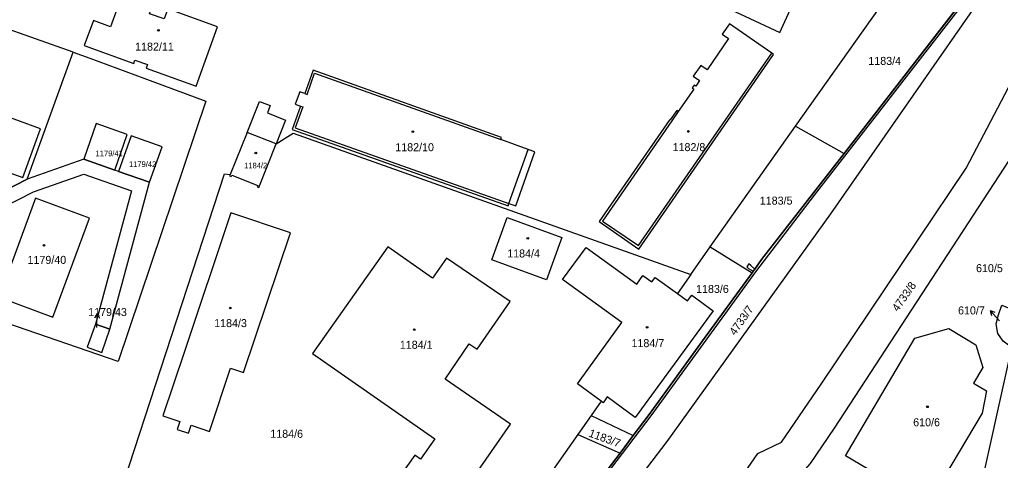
# Model space of a CAD drawing. Extents: x -756746 to -753363, y -1166406 to -1161727.
# Drawn here: x -754763.5 to -754555.1, y -1163097.8 to -1163004.1 of the extents above; entities that cross this region are included whole.
import ezdxf

# ---------------------------------------------------------------- set-up
doc = ezdxf.new("R2010")
doc.units = 0
for name, color, linetype in [('Hranice parcel', 7, 'Continuous'), ('Parcelní čísla', 7, 'Continuous'), ('Pop  PČ popisy', 7, 'Continuous'), ('Vnitřní kresba', 7, 'Continuous'), ('Věcná břemena k části', 7, 'Continuous'), ('Značky budov', 7, 'Continuous')]:
    doc.layers.add(name, color=color, linetype=linetype)

msp = doc.modelspace()

# ---------------------------------------------------------------- linework, layer by layer
at = {"layer": 'Hranice parcel'}
for p, q in [((-754752.05, -1163011.09), (-754811.31, -1162990.3)), ((-754598.63, -1163026.81), (-754578.79, -1162998.73)), ((-754588.32, -1163032.58), (-754560.97, -1162997.34)), ((-754616.77, -1163052.48), (-754598.63, -1163026.81)), ((-754598.63, -1163026.81), (-754588.32, -1163032.58)), ((-754708.97, -1163030.58), (-754705.32, -1163028.31)), ((-754705.32, -1163028.31), (-754620.89, -1163058.31)), ((-754605.83, -1163055.14), (-754588.32, -1163032.58)), ((-754620.89, -1163058.31), (-754616.77, -1163052.48)), ((-754616.77, -1163052.48), (-754607.86, -1163057.95)), ((-754607.86, -1163057.95), (-754605.83, -1163055.14)), ((-754628.46, -1163058.93), (-754623.74, -1163062.36)), ((-754620.89, -1163058.31), (-754623.74, -1163062.36)), ((-754623.74, -1163062.36), (-754621.55, -1163063.95)), ((-754639.9, -1163085.28), (-754644.97, -1163081.58)), ((-754639.9, -1163085.28), (-754642.04, -1163088.31)), ((-754639.49, -1163085.58), (-754639.9, -1163085.28)), ((-754642.04, -1163088.31), (-754644.87, -1163092.32)), ((-754642.04, -1163088.31), (-754633.1, -1163092.58)), ((-754633.1, -1163092.58), (-754629.69, -1163088.09)), ((-754644.87, -1163092.32), (-754655.52, -1163107.44)), ((-754644.87, -1163092.32), (-754635.92, -1163096.28)), ((-754635.92, -1163096.28), (-754633.1, -1163092.58)), ((-754641.85, -1163104.08), (-754635.92, -1163096.28))]:
    msp.add_line(p, q, dxfattribs=at)
for points in [[(-754344.97, -1162691.8), (-754350.64, -1162699.86), (-754395.29, -1162764.02), (-754444.1, -1162834.12), (-754453.03, -1162846.98), (-754495.39, -1162907.9), (-754500.7, -1162915.44), (-754521, -1162939.46), (-754535.35, -1162959.47), (-754541.27, -1162973.68), (-754591.21, -1163045.4), (-754625.95, -1163093.81), (-754636.48, -1163107.55), (-754660.7, -1163141.75)], [(-754647.15, -1163155.35), (-754612.3, -1163104.6), (-754606.66, -1163096.39), (-754601.61, -1163093.94), (-754593.16, -1163081.63), (-754562.42, -1163035.75), (-754551.88, -1163015.73), (-754511.79, -1162958.11)], [(-754633.81, -1162976.28), (-754628.61, -1162978.72), (-754634.58, -1162991.57), (-754601.97, -1163006.85), (-754594.35, -1162990.02), (-754626.77, -1162974.92), (-754632.01, -1162972.46), (-754633.81, -1162976.28)], [(-754749.74, -1163009.65), (-754739.22, -1163013.49), (-754738.95, -1163012.74), (-754736.32, -1163013.7), (-754736.59, -1163014.45), (-754725.98, -1163018.32), (-754721.41, -1163005.71), (-754732, -1163001.85), (-754732.77, -1163003.99), (-754735.84, -1163002.88), (-754735.01, -1163000.58), (-754741.43, -1162998.24), (-754744.17, -1163005.66), (-754747.79, -1163004.36), (-754749.74, -1163009.65)], [(-754814.58, -1163028.96), (-754808.53, -1163031.18), (-754806.46, -1163025.45), (-754778.08, -1163035.7), (-754777.57, -1163034.29), (-754767.09, -1163038.06), (-754766.5, -1163036.39), (-754762.81, -1163037.69), (-754759.05, -1163027.33), (-754773.17, -1163022.22), (-754772.67, -1163020.84), (-754807.03, -1163008.46), (-754807.58, -1163009.96), (-754827.21, -1163002.83), (-754827.63, -1163004), (-754828.58, -1163003.66), (-754830.96, -1163010.28), (-754830.01, -1163010.62), (-754831.48, -1163014.72), (-754811.92, -1163021.8), (-754814.58, -1163028.96)], [(-754612.84, -1163008.19), (-754617.41, -1163014.81), (-754618.78, -1163013.88), (-754620.37, -1163016.18), (-754619.01, -1163017.12), (-754619.84, -1163018.31), (-754620.2, -1163018.06), (-754620.61, -1163018.65), (-754620.25, -1163018.9), (-754623.57, -1163023.7), (-754623.88, -1163023.48), (-754625.25, -1163025.45), (-754625.35, -1163025.39), (-754640.36, -1163047.09), (-754631.91, -1163052.94), (-754603.29, -1163011.57), (-754603.7, -1163011.29), (-754612.68, -1163005.07), (-754614.19, -1163007.25), (-754612.84, -1163008.19)], [(-754823.2, -1163033.45), (-754781.89, -1163048.31), (-754761.86, -1163038.08), (-754752.05, -1163011.09)], [(-754752.05, -1163011.09), (-754748.53, -1163012.33), (-754735.13, -1163017.3)], [(-754703.96, -1163019.47), (-754704.9, -1163022.13), (-754703.8, -1163022.52), (-754705.55, -1163027.48), (-754659.67, -1163043.72), (-754659.51, -1163043.25), (-754658.07, -1163043.75), (-754654.01, -1163032.23), (-754655.44, -1163031.73), (-754661.24, -1163029.65), (-754661.08, -1163029.18), (-754701.09, -1163014.9), (-754702.86, -1163019.86), (-754703.96, -1163019.47)], [(-754735.13, -1163017.3), (-754723.92, -1163021.46), (-754742.49, -1163076.84), (-754781.44, -1163063.44), (-754802.46, -1163129.01)], [(-754743.21, -1163036.13), (-754740.62, -1163028.56), (-754747.23, -1163026.23), (-754749.82, -1163033.81), (-754743.21, -1163036.13)], [(-754708.97, -1163030.58), (-754715.13, -1163028.12), (-754718.71, -1163037.07)], [(-754742.45, -1163036.4), (-754735.84, -1163038.72), (-754733.18, -1163031.18), (-754739.76, -1163028.86), (-754742.45, -1163036.4)], [(-754550, -1163028.99), (-754590.4, -1163091), (-754595.54, -1163098.52), (-754598.05, -1163101.43)], [(-754718.71, -1163037.07), (-754718.84, -1163037.38), (-754718.5, -1163037.52), (-754718.38, -1163037.21), (-754712.87, -1163039.42), (-754712.99, -1163039.72), (-754712.66, -1163039.86), (-754708.97, -1163030.58)], [(-754755.68, -1163146.42), (-754754.87, -1163143.94), (-754719.93, -1163036.96), (-754718.71, -1163037.07)], [(-754748.64, -1163046.32), (-754760.08, -1163042.09), (-754767.85, -1163063.13), (-754756.42, -1163067.37), (-754748.64, -1163046.32)], [(-754718.66, -1163078.23), (-754715.9, -1163079.13), (-754705.94, -1163049.5), (-754718.62, -1163045.25), (-754728.52, -1163074.94), (-754733, -1163088.38), (-754729.45, -1163089.56), (-754730.02, -1163091.27), (-754727.56, -1163092.09), (-754726.99, -1163090.38), (-754723.11, -1163091.69), (-754718.66, -1163078.23)], [(-754648.25, -1163050.47), (-754651.51, -1163059.47), (-754663.12, -1163055.2), (-754659.86, -1163046.22), (-754648.25, -1163050.47)], [(-754679.52, -1163096.74), (-754682.94, -1163101.61), (-754681.73, -1163102.47), (-754684.74, -1163106.76), (-754675.32, -1163113.37), (-754659.2, -1163090.15), (-754673.09, -1163080.58), (-754667.93, -1163073.09), (-754666.28, -1163074.23), (-754659.28, -1163064.07), (-754672.75, -1163054.84), (-754675.76, -1163059.12), (-754685.26, -1163052.43), (-754701.22, -1163075.1), (-754675.29, -1163093.28), (-754678.31, -1163097.59), (-754679.52, -1163096.74)], [(-754644.97, -1163081.58), (-754635.5, -1163068.56), (-754648.13, -1163059.38), (-754643.14, -1163052.56), (-754632.37, -1163060.39), (-754631.04, -1163058.53), (-754629.17, -1163059.9), (-754628.46, -1163058.93)], [(-754629.69, -1163088.09), (-754618.37, -1163072.46), (-754607.86, -1163057.95)], [(-754621.55, -1163063.95), (-754620.68, -1163062.73), (-754616.16, -1163066.02), (-754632.68, -1163088.7), (-754638.64, -1163084.36), (-754639.49, -1163085.58)], [(-754552.66, -1163073.94), (-754552.84, -1163073.8), (-754554.53, -1163072.53), (-754555.64, -1163070.84), (-754556.03, -1163068.8), (-754555.5, -1163066.89), (-754554.81, -1163064.87), (-754551.09, -1163066.42), (-754550.92, -1163066.5)], [(-754744.26, -1163069.95), (-754747.36, -1163068.86), (-754749.11, -1163073.79), (-754746.01, -1163074.89), (-754744.26, -1163069.95)], [(-754573.32, -1163071.86), (-754566.08, -1163069.84), (-754560.3, -1163073.25), (-754558.81, -1163078.07), (-754560.84, -1163081.44), (-754558.1, -1163083.09), (-754558.98, -1163087.78), (-754570.5, -1163107.19), (-754588, -1163096.88), (-754573.32, -1163071.86)], [(-754562.22, -1163121.25), (-754560.13, -1163107.41), (-754552.66, -1163073.94)]]:
    msp.add_lwpolyline(points, dxfattribs=at)
at = {"layer": 'Pop  PČ popisy'}
for p, q in [((-754746.98, -1163066.61), (-754747.52, -1163067.59)), ((-754747.09, -1163069.61), (-754746.98, -1163066.61)), ((-754746.98, -1163066.61), (-754746.52, -1163067.63)), ((-754555.27, -1163068.16), (-754557.32, -1163065.97)), ((-754557.32, -1163065.97), (-754556.27, -1163066.36)), ((-754557.32, -1163065.97), (-754557, -1163067.04))]:
    msp.add_line(p, q, dxfattribs=at)
at = {"layer": 'Vnitřní kresba'}
for p, q in [((-754632.01, -1163052.18), (-754603.7, -1163011.29)), ((-754702.38, -1163020.03), (-754700.79, -1163015.54)), ((-754700.79, -1163015.54), (-754661.24, -1163029.65)), ((-754702.86, -1163019.86), (-754702.38, -1163020.03)), ((-754715.13, -1163028.12), (-754712.49, -1163021.54)), ((-754712.49, -1163021.54), (-754710.2, -1163022.43)), ((-754710.2, -1163022.43), (-754710.81, -1163023.99)), ((-754710.81, -1163023.99), (-754706.95, -1163025.49)), ((-754703.33, -1163022.69), (-754704.92, -1163027.18)), ((-754703.8, -1163022.52), (-754703.33, -1163022.69)), ((-754623.57, -1163023.7), (-754624.93, -1163025.67)), ((-754706.95, -1163025.49), (-754708.97, -1163030.58)), ((-754624.93, -1163025.67), (-754639.66, -1163046.96)), ((-754704.92, -1163027.18), (-754659.51, -1163043.25)), ((-754659.51, -1163043.25), (-754655.44, -1163031.73)), ((-754639.66, -1163046.96), (-754632.01, -1163052.18))]:
    msp.add_line(p, q, dxfattribs=at)
at = {"layer": 'Věcná břemena k části'}
msp.add_lwpolyline([(-754560.97, -1162997.34), (-754588.32, -1163032.58), (-754605.83, -1163055.14), (-754607.31, -1163057.18), (-754607.6, -1163057.59), (-754607.86, -1163057.95), (-754618.37, -1163072.46), (-754629.69, -1163088.09), (-754633.1, -1163092.58), (-754635.92, -1163096.28), (-754641.85, -1163104.08), (-754646.63, -1163111.31), (-754649.84, -1163116.16), (-754646.24, -1163111.62), (-754641.45, -1163104.38), (-754629.29, -1163088.39), (-754607.1, -1163057.73), (-754594.61, -1163041.48), (-754585.17, -1163029.31), (-754572.1, -1163012.5), (-754559.67, -1162996.49)], dxfattribs=at)
for points in [[(-754820.32, -1163067.93), (-754816.42, -1163069.32), (-754760.5, -1163040.75), (-754749.85, -1163036.98), (-754739.72, -1163040.54), (-754747.36, -1163068.86), (-754744.26, -1163069.95), (-754735.84, -1163038.72), (-754742.45, -1163036.4), (-754743.21, -1163036.13), (-754749.82, -1163033.81), (-754761.86, -1163038.08), (-754781.89, -1163048.31)], [(-754607.6, -1163057.59), (-754607.31, -1163057.18), (-754608.13, -1163056.39), (-754608.53, -1163056.09), (-754609.01, -1163056.73), (-754608.61, -1163057.03)]]:
    msp.add_lwpolyline(points, close=True, dxfattribs=at)
at = {"layer": 'Značky budov'}
for centre in [(-754733.97, -1163006.41), (-754679.93, -1163027.96), (-754621.4, -1163027.92), (-754713.29, -1163032.5), (-754655.51, -1163050.64), (-754758.27, -1163052.12), (-754718.71, -1163065.45), (-754679.62, -1163070.04), (-754630.16, -1163069.54), (-754570.61, -1163086.45)]:
    msp.add_circle(centre, 0.175, dxfattribs=at)

# ---------------------------------------------------------------- texts
at = {"layer": 'Parcelní čísla'}
for s, height, p in [('1182/11', 1.7, (-754738.92, -1163010.74)), ('1183/4', 1.7, (-754583.17, -1163013.77)), ('1182/8', 1.7, (-754624.75, -1163032.1)), ('1179/41', 1.2, (-754747.33, -1163033.18)), ('1182/10', 1.7, (-754683.66, -1163032.12)), ('1179/42', 1.2, (-754740.23, -1163035.47)), ('1184/2', 1.2, (-754715.77, -1163035.77)), ('1183/5', 1.7, (-754606.23, -1163043.47)), ('1184/4', 1.7, (-754659.88, -1163054.71)), ('1179/40', 1.7, (-754761.78, -1163056.07)), ('610/5', 1.7, (-754560.29, -1163057.83)), ('1183/6', 1.7, (-754619.76, -1163062.25)), ('1179/43', 1.7, (-754748.89, -1163067.16)), ('610/7', 1.7, (-754564.11, -1163066.81)), ('1184/3', 1.7, (-754722.13, -1163069.51)), ('1184/7', 1.7, (-754633.48, -1163073.77)), ('1184/1', 1.7, (-754682.69, -1163074.12)), ('610/6', 1.7, (-754573.64, -1163090.59)), ('1184/6', 1.7, (-754710.21, -1163093.04))]:
    msp.add_text(s, height=height, dxfattribs=at).set_placement(p)
for s, rotation, p in [('4733/8', 55, (-754576.89, -1163066.35)), ('4733/7', 55, (-754611.46, -1163071.4)), ('1183/7', 340, (-754642.71, -1163092.72))]:
    msp.add_text(s, height=1.7, rotation=rotation, dxfattribs=at).set_placement(p)

doc.saveas('drawing.dxf')
